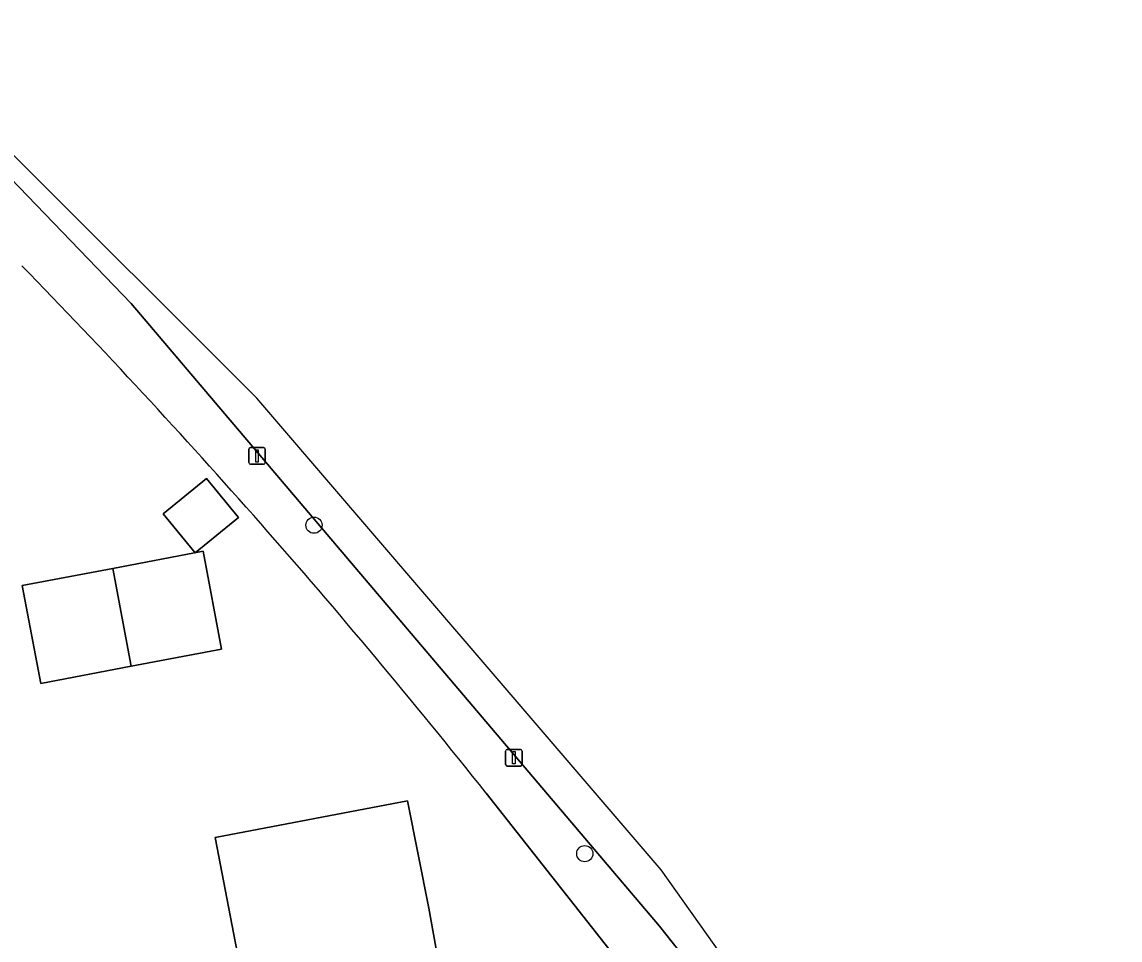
# Model space of a CAD drawing. Extents: x 159626 to 160723, y 388173 to 389416.
# Drawn here: x 160573.3 to 160639.5, y 388662.3 to 388717.6 of the extents above; entities that cross this region are included whole.
import ezdxf

# ---------------------------------------------------------------- set-up
doc = ezdxf.new("R2010")
doc.units = 0
for name, color, linetype in [('IMGEO_Boom', 7, 'Continuous'), ('IMGEO_Erf', 7, 'Continuous'), ('IMGEO_Fietspad_gesloten', 7, 'Continuous'), ('IMGEO_Lichtmast', 7, 'Continuous'), ('IMGEO_Pand', 7, 'Continuous'), ('IMGEO_Voetpad_open', 7, 'Continuous')]:
    doc.layers.add(name, color=color, linetype=linetype)

msp = doc.modelspace()

# ---------------------------------------------------------------- linework, layer by layer
at = {"layer": 'IMGEO_Boom'}
for centre in [(160590.9, 388687.304), (160607.224, 388667.505)]:
    msp.add_circle(centre, 0.489, dxfattribs=at)
at = {"layer": 'IMGEO_Erf'}
for points in [[(160581.811, 388687.994), (160584.414, 388690.126), (160586.341, 388687.774), (160583.738, 388685.645)], [(160579.877, 388678.799), (160574.424, 388677.766), (160573.307, 388683.661), (160578.778, 388684.7), (160584.212, 388685.732), (160585.329, 388679.832)], [(160587.4, 388655.741), (160584.936, 388668.484), (160596.546, 388670.695), (160597.815, 388664.216), (160598.708, 388659.296), (160591.559, 388657.997), (160591.895, 388656.595)]]:
    msp.add_lwpolyline(points, close=True, dxfattribs=at)
msp.add_lwpolyline([(160572.142, 388636.187), (160610.541, 388659.402), (160601.286, 388671.146)], dxfattribs=at)
msp.add_arc((160274.617, 388411.72), 417.15, 38.45502, 44.27805, dxfattribs=at)
at = {"layer": 'IMGEO_Fietspad_gesloten'}
msp.add_lwpolyline([(160639.492, 388627.538), (160611.832, 388666.525), (160587.447, 388694.955), (160572.349, 388710.058), (160571.538, 388709.302), (160579.884, 388700.67), (160611.725, 388663.136), (160613.259, 388661.194)], dxfattribs=at)
at = {"layer": 'IMGEO_Lichtmast'}
for p, q in [((160586.97, 388691.081), (160586.97, 388691.881)), ((160586.97, 388691.881), (160586.97, 388691.081)), ((160587.07, 388691.981), (160587.86, 388691.981)), ((160587.86, 388691.981), (160587.07, 388691.981)), ((160587.96, 388691.881), (160587.96, 388691.081)), ((160587.96, 388691.081), (160587.96, 388691.881)), ((160587.86, 388690.981), (160587.07, 388690.981)), ((160587.07, 388690.981), (160587.86, 388690.981)), ((160602.454, 388672.886), (160602.454, 388673.686)), ((160602.454, 388673.686), (160602.454, 388672.886)), ((160602.554, 388673.786), (160603.344, 388673.786)), ((160603.344, 388673.786), (160602.554, 388673.786)), ((160603.444, 388673.686), (160603.444, 388672.886)), ((160603.444, 388672.886), (160603.444, 388673.686)), ((160603.344, 388672.786), (160602.554, 388672.786)), ((160602.554, 388672.786), (160603.344, 388672.786))]:
    msp.add_line(p, q, dxfattribs=at)
for points in [[(160587.39, 388691.856), (160587.54, 388691.856), (160587.54, 388691.106), (160587.39, 388691.106), (160587.39, 388691.856)], [(160602.874, 388673.661), (160603.024, 388673.661), (160603.024, 388672.911), (160602.874, 388672.911), (160602.874, 388673.661)]]:
    msp.add_lwpolyline(points, dxfattribs=at)
for centre, start, end in [((160587.07, 388691.881), 90, 180), ((160587.07, 388691.881), 90, 180), ((160587.86, 388691.881), 0, 90), ((160587.86, 388691.881), 360, 90), ((160587.07, 388691.081), 180, 270), ((160587.07, 388691.081), 180, 270), ((160587.86, 388691.081), 270, 0), ((160587.86, 388691.081), 270, 0), ((160602.554, 388673.686), 90, 180), ((160602.554, 388673.686), 90, 180), ((160603.344, 388673.686), 0, 90), ((160603.344, 388673.686), 360, 90), ((160602.554, 388672.886), 180, 270), ((160602.554, 388672.886), 180, 270), ((160603.344, 388672.886), 270, 0), ((160603.344, 388672.886), 270, 0)]:
    msp.add_arc(centre, 0.1, start, end, dxfattribs=at)
at = {"layer": 'IMGEO_Pand'}
for points in [[(160581.811, 388687.994), (160583.738, 388685.645), (160586.341, 388687.774), (160584.414, 388690.126)], [(160578.778, 388684.7), (160579.877, 388678.799), (160585.329, 388679.832), (160584.212, 388685.732)], [(160578.778, 388684.7), (160573.307, 388683.661), (160574.424, 388677.766), (160579.877, 388678.799)], [(160587.4, 388655.741), (160591.895, 388656.595), (160591.559, 388657.997), (160598.708, 388659.296), (160597.815, 388664.216), (160596.546, 388670.695), (160584.936, 388668.484)]]:
    msp.add_lwpolyline(points, close=True, dxfattribs=at)
at = {"layer": 'IMGEO_Voetpad_open'}
for points in [[(160579.884, 388700.67), (160571.538, 388709.302), (160566.227, 388714.726), (160563.314, 388717.643)], [(160613.259, 388661.194), (160611.725, 388663.136), (160579.884, 388700.67)], [(160601.286, 388671.146), (160610.541, 388659.402), (160611.802, 388657.892), (160612.733, 388658.452)]]:
    msp.add_lwpolyline(points, dxfattribs=at)
msp.add_arc((160274.617, 388411.72), 417.15, 38.45502, 44.27805, dxfattribs=at)

doc.saveas('drawing.dxf')
